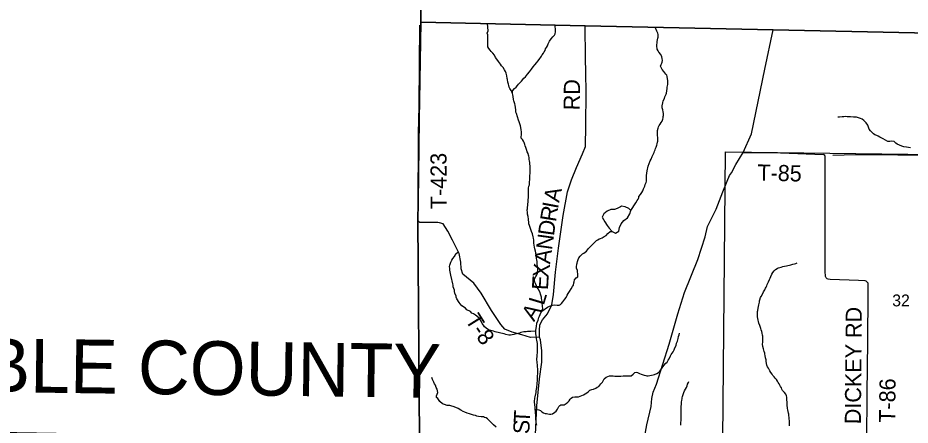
# Model space of a CAD drawing. Extents: x 1310247 to 1552180, y 377264 to 706493.
# Drawn here: x 1403286 to 1419907, y 577532 to 585113 of the extents above; entities that cross this region are included whole.
import ezdxf

# ---------------------------------------------------------------- set-up
doc = ezdxf.new("R2010")
doc.units = 0
for name, color, linetype in [('GM_X_Adjacent_County', 7, 'Continuous'), ('GM_X_Adjacent_County_Text', 7, 'Continuous'), ('GM_X_County', 7, 'Continuous'), ('GM_X_County_Road', 7, 'Continuous'), ('GM_X_Minor_River', 7, 'Continuous'), ('GM_X_Section', 7, 'Continuous'), ('GM_X_Section_Text', 7, 'Continuous'), ('GM_X_Township', 7, 'Continuous'), ('GM_X_Township_Road', 7, 'Continuous'), ('GM_X_Township_Road_Text', 7, 'Continuous'), ('GM_X_Township_ROW', 7, 'Continuous')]:
    doc.layers.add(name, color=color, linetype=linetype)

msp = doc.modelspace()

# ---------------------------------------------------------------- linework, layer by layer
at = {"layer": 'GM_X_Adjacent_County'}
for points in [[(1410839, 590333), (1410790, 585032), (1410763, 583224), (1410745, 581684), (1410739, 581332), (1410770, 577291), (1406578, 577340), (1405430, 577354), (1404739, 577362), (1397743, 577484), (1392119, 577578), (1389595, 577583), (1386826, 577631), (1384448, 577632), (1384196, 577636), (1381562, 577681), (1381211, 577687), (1380531, 577699), (1378935, 577726), (1369441, 577888), (1366932, 577954)], [(1450715, 584179), (1442866, 584339), (1440214, 584396), (1437664, 584451), (1433762, 584535), (1429424, 584629), (1427118, 584678), (1422329, 584782), (1417357, 584890), (1413856, 584966), (1410790, 585032), (1410839, 590333)]]:
    msp.add_lwpolyline(points, dxfattribs=at)
at = {"layer": 'GM_X_County'}
msp.add_lwpolyline([(1397743, 577484), (1404739, 577362), (1405430, 577354), (1406578, 577340), (1410770, 577291), (1410739, 581332), (1410745, 581684), (1410763, 583224), (1410790, 585032), (1413856, 584966), (1417357, 584890), (1422329, 584782)], dxfattribs=at)
at = {"layer": 'GM_X_County_Road'}
msp.add_lwpolyline([(1414954, 577263), (1415001, 577538), (1415084, 577881), (1415098, 578027), (1415121, 578143), (1415183, 578294), (1415416, 579040), (1415582, 579601), (1415707, 580001), (1415951, 580613), (1416086, 581037), (1416135, 581230), (1416295, 581551), (1416421, 581872), (1416501, 582075), (1416541, 582176), (1416582, 582228), (1416660, 582384), (1416795, 582609), (1416954, 582957), (1417201, 584160), (1417357, 584890)], dxfattribs=at)
at = {"layer": 'GM_X_Minor_River'}
for points in [[(1412029, 584830), (1412044, 584872), (1412037, 585007)], [(1412498, 583706), (1412503, 583752), (1412537, 583796), (1412569, 583826), (1412593, 583852), (1412615, 583881), (1412650, 583915), (1412670, 583937), (1412714, 583991), (1412742, 584018), (1412780, 584062), (1412817, 584108), (1412835, 584132), (1412855, 584158), (1412885, 584199), (1412915, 584237), (1412954, 584283), (1412974, 584305), (1412996, 584336), (1413040, 584398), (1413055, 584426), (1413079, 584458), (1413089, 584482), (1413107, 584508), (1413115, 584534), (1413135, 584563), (1413150, 584591), (1413162, 584627), (1413188, 584679), (1413218, 584721), (1413251, 584761), (1413281, 584788), (1413297, 584816), (1413301, 584850), (1413302, 584882), (1413300, 584916), (1413298, 584942), (1413292, 584980)], [(1415175, 582706), (1415187, 582744), (1415193, 582768), (1415201, 582798), (1415205, 582820), (1415210, 582848), (1415208, 582882), (1415204, 582928), (1415200, 582950), (1415201, 582976), (1415203, 583018), (1415213, 583060), (1415221, 583084), (1415233, 583108), (1415252, 583136), (1415272, 583166), (1415286, 583190), (1415300, 583228), (1415304, 583252), (1415309, 583274), (1415315, 583297), (1415315, 583330), (1415309, 583364), (1415299, 583404), (1415290, 583438), (1415290, 583478), (1415298, 583530), (1415309, 583570), (1415329, 583612), (1415339, 583644), (1415353, 583668), (1415361, 583692), (1415370, 583714), (1415376, 583752), (1415382, 583796), (1415384, 583822), (1415389, 583850), (1415391, 583874), (1415391, 583902), (1415393, 583926), (1415391, 583950), (1415389, 583976), (1415384, 584020), (1415372, 584044), (1415358, 584068), (1415319, 584115), (1415291, 584151), (1415269, 584189), (1415259, 584215), (1415270, 584245), (1415280, 584267), (1415288, 584289), (1415294, 584317), (1415286, 584357), (1415279, 584389), (1415261, 584431), (1415229, 584476), (1415212, 584498), (1415198, 584528), (1415192, 584550), (1415188, 584576), (1415190, 584610), (1415193, 584646), (1415197, 584674), (1415203, 584704), (1415209, 584732), (1415213, 584756), (1415216, 584782), (1415214, 584804), (1415208, 584830), (1415188, 584865), (1415158, 584939)], [(1412802, 581316), (1412799, 581346), (1412797, 581368), (1412791, 581416), (1412781, 581460), (1412780, 581493), (1412776, 581537), (1412778, 581559), (1412780, 581591), (1412785, 581623), (1412789, 581653), (1412791, 581681), (1412795, 581733), (1412798, 581765), (1412798, 581799), (1412796, 581859), (1412797, 581883), (1412799, 581909), (1412801, 581941), (1412807, 581979), (1412815, 582007), (1412816, 582043), (1412820, 582065), (1412822, 582089), (1412822, 582111), (1412824, 582147), (1412825, 582185), (1412827, 582211), (1412827, 582255), (1412828, 582311), (1412828, 582351), (1412822, 582394), (1412822, 582422), (1412817, 582454), (1412813, 582478), (1412809, 582514), (1412803, 582536), (1412799, 582558), (1412790, 582586), (1412776, 582622), (1412764, 582660), (1412749, 582701), (1412739, 582731), (1412731, 582753), (1412717, 582793), (1412705, 582817), (1412684, 582847), (1412664, 582872), (1412664, 582896), (1412668, 582934), (1412671, 582970), (1412667, 582994), (1412663, 583026), (1412653, 583070), (1412648, 583102), (1412622, 583180), (1412612, 583209), (1412593, 583273), (1412573, 583331), (1412564, 583359), (1412562, 583403), (1412549, 583488), (1412543, 583512), (1412525, 583570), (1412519, 583596), (1412514, 583648), (1412508, 583678), (1412498, 583706), (1412486, 583734), (1412473, 583761), (1412453, 583797), (1412439, 583825), (1412429, 583853), (1412424, 583879), (1412416, 583917), (1412408, 583963), (1412404, 583986), (1412393, 584034), (1412381, 584086), (1412369, 584116), (1412352, 584144), (1412328, 584188), (1412298, 584221), (1412279, 584253), (1412241, 584299), (1412207, 584342), (1412182, 584378), (1412162, 584416), (1412132, 584455), (1412105, 584489), (1412085, 584513), (1412059, 584543), (1412041, 584572), (1412040, 584600), (1412040, 584658), (1412038, 584686), (1412040, 584720), (1412043, 584750), (1412043, 584772), (1412041, 584800), (1412029, 584830)], [(1418909, 583262), (1418879, 583266), (1418849, 583266), (1418795, 583273), (1418733, 583273), (1418699, 583276), (1418671, 583272), (1418641, 583268), (1418591, 583267), (1418559, 583267)], [(1419915, 582691), (1419879, 582698), (1419837, 582704), (1419789, 582715), (1419753, 582727), (1419707, 582743), (1419668, 582760), (1419640, 582780), (1419608, 582810), (1419560, 582817), (1419530, 582813), (1419492, 582812), (1419447, 582838), (1419405, 582862), (1419369, 582881), (1419341, 582893), (1419313, 582911), (1419285, 582922), (1419252, 582936), (1419224, 582952), (1419168, 583009), (1419143, 583043), (1419133, 583079), (1419119, 583116), (1419090, 583160), (1419044, 583204), (1419012, 583225), (1418984, 583237), (1418946, 583253), (1418909, 583262)], [(1414704, 581529), (1414796, 581670), (1414822, 581716), (1414838, 581740), (1414852, 581766), (1414856, 581788), (1414887, 581823), (1414907, 581865), (1414929, 581893), (1414943, 581931), (1414966, 581981), (1414970, 582011), (1414992, 582047), (1414996, 582071), (1414999, 582121), (1414999, 582181), (1415003, 582225), (1415010, 582265), (1415018, 582297), (1415020, 582319), (1415030, 582353), (1415045, 582403), (1415063, 582449), (1415081, 582485), (1415103, 582530), (1415116, 582558), (1415128, 582584), (1415136, 582606), (1415148, 582632), (1415156, 582658), (1415166, 582680), (1415175, 582706)], [(1414533, 581609), (1414513, 581597), (1414450, 581564), (1414400, 581545), (1414334, 581543), (1414263, 581514), (1414204, 581465), (1414171, 581401)], [(1414219, 581318), (1414262, 581249), (1414301, 581198), (1414354, 581135), (1414417, 581105), (1414478, 581142), (1414495, 581214), (1414523, 581282), (1414572, 581341), (1414641, 581394), (1414683, 581463), (1414704, 581529), (1414667, 581566), (1414601, 581594), (1414533, 581609)], [(1414171, 581401), (1414219, 581318)], [(1412951, 577526), (1412943, 577572), (1412939, 577598), (1412936, 577636), (1412934, 577672), (1412932, 577698), (1412932, 577724), (1412930, 577748), (1412929, 577782), (1412923, 577829), (1412921, 577875), (1412916, 577905), (1412912, 577973), (1412916, 578037), (1412923, 578061), (1412939, 578139), (1412943, 578169), (1412954, 578235), (1412960, 578309), (1412967, 578371), (1412969, 578439), (1412972, 578497), (1412972, 578550), (1412965, 578646), (1412961, 578700), (1412956, 578760), (1412958, 578814), (1412967, 578902), (1412969, 578934), (1412969, 578958), (1412966, 579051), (1412954, 579115), (1412948, 579141), (1412945, 579167), (1412941, 579197), (1412937, 579237), (1412935, 579279), (1412936, 579301), (1412946, 579371), (1412956, 579431), (1412979, 579485), (1412991, 579533), (1413001, 579561), (1413018, 579593), (1413028, 579621), (1413044, 579651), (1413050, 579673), (1413064, 579703), (1413059, 579739), (1413059, 579767), (1413055, 579791), (1413051, 579825), (1413045, 579865), (1413042, 579887), (1413038, 579912), (1413030, 579952), (1413007, 580016), (1412977, 580070), (1412957, 580101), (1412946, 580125), (1412928, 580169), (1412918, 580195), (1412910, 580227), (1412912, 580249), (1412921, 580275), (1412937, 580301), (1412953, 580329), (1412965, 580357), (1412969, 580385), (1412972, 580421), (1412972, 580445), (1412970, 580469), (1412966, 580495), (1412962, 580523), (1412961, 580553), (1412957, 580581), (1412953, 580608), (1412949, 580632), (1412947, 580658), (1412942, 580694), (1412932, 580738), (1412926, 580770), (1412917, 580816), (1412911, 580848), (1412905, 580884), (1412899, 580919), (1412898, 580943), (1412896, 580973), (1412894, 581015), (1412886, 581039), (1412871, 581091), (1412853, 581135), (1412839, 581174), (1412822, 581228), (1412814, 581250), (1412806, 581278), (1412802, 581316)], [(1413044, 579651), (1413152, 579726), (1413190, 579744), (1413246, 579767), (1413282, 579771), (1413330, 579765), (1413368, 579768), (1413392, 579776), (1413416, 579798), (1413439, 579826), (1413459, 579854), (1413477, 579877), (1413499, 579911), (1413521, 579953), (1413540, 579983), (1413564, 580019), (1413592, 580071), (1413618, 580114), (1413637, 580140), (1413645, 580178), (1413649, 580200), (1413655, 580234), (1413689, 580272), (1413715, 580292), (1413716, 580348), (1413714, 580386), (1413708, 580412), (1413695, 580452), (1413693, 580478), (1413697, 580526), (1413703, 580550), (1413712, 580576), (1413726, 580618), (1413734, 580646), (1413760, 580676), (1413782, 580698), (1413804, 580718), (1413828, 580734), (1413853, 580751), (1413877, 580773), (1413899, 580797), (1413919, 580821), (1413945, 580849), (1414009, 580912), (1414040, 580942), (1414066, 580966), (1414088, 580982), (1414114, 580999), (1414138, 581007), (1414168, 581019), (1414208, 581045), (1414242, 581064), (1414278, 581102), (1414319, 581134), (1414354, 581135)], [(1412935, 579279), (1412844, 579278), (1412818, 579276), (1412780, 579273), (1412756, 579271), (1412710, 579267), (1412656, 579256), (1412628, 579246), (1412568, 579229), (1412524, 579217), (1412464, 579210), (1412430, 579210), (1412376, 579218), (1412348, 579229), (1412282, 579247), (1412258, 579250), (1412177, 579266), (1412149, 579279), (1412095, 579291), (1412067, 579303), (1412033, 579320), (1411976, 579364), (1411960, 579391), (1411934, 579423), (1411914, 579465), (1411887, 579518), (1411839, 579560), (1411813, 579578), (1411772, 579605), (1411744, 579619), (1411718, 579645), (1411652, 579680), (1411625, 579708), (1411559, 579753), (1411523, 579789), (1411508, 579814), (1411466, 579884), (1411454, 579912), (1411451, 579934), (1411427, 579991), (1411421, 580019), (1411419, 580045), (1411398, 580109), (1411392, 580137), (1411390, 580161), (1411377, 580218), (1411371, 580246), (1411354, 580324), (1411346, 580356), (1411332, 580416), (1411331, 580446), (1411327, 580487), (1411331, 580511), (1411349, 580566), (1411372, 580606), (1411390, 580632), (1411418, 580670), (1411434, 580692), (1411440, 580714), (1411489, 580759)], [(1417629, 577815), (1417625, 577841), (1417620, 577863), (1417616, 577893), (1417614, 577935), (1417614, 577967), (1417613, 577997), (1417613, 578021), (1417609, 578053), (1417607, 578077), (1417593, 578107), (1417564, 578140), (1417532, 578178), (1417518, 578202), (1417512, 578224), (1417493, 578251), (1417467, 578301), (1417449, 578329), (1417437, 578353), (1417416, 578384), (1417396, 578406), (1417372, 578430), (1417352, 578456), (1417336, 578479), (1417315, 578511), (1417291, 578543), (1417269, 578591), (1417252, 578618), (1417238, 578650), (1417234, 578680), (1417224, 578726), (1417225, 578748), (1417215, 578784), (1417207, 578828), (1417201, 578851), (1417198, 578875), (1417190, 578903), (1417182, 578929), (1417176, 578955), (1417164, 578999), (1417159, 579037), (1417161, 579079), (1417161, 579101), (1417163, 579133), (1417166, 579155), (1417164, 579186), (1417160, 579210), (1417152, 579242), (1417143, 579278), (1417135, 579308), (1417127, 579330), (1417119, 579352), (1417105, 579384), (1417090, 579431), (1417082, 579459), (1417074, 579485), (1417063, 579551), (1417061, 579589), (1417061, 579617), (1417063, 579645), (1417067, 579667), (1417076, 579709), (1417082, 579741), (1417088, 579771), (1417092, 579797), (1417099, 579819), (1417103, 579843), (1417109, 579867), (1417119, 579905), (1417135, 579927), (1417154, 579969), (1417178, 580013), (1417198, 580053), (1417210, 580079), (1417224, 580103), (1417235, 580125), (1417245, 580151), (1417257, 580176), (1417267, 580200), (1417287, 580242), (1417299, 580270), (1417312, 580296), (1417332, 580340), (1417352, 580376), (1417372, 580404), (1417398, 580428), (1417429, 580449), (1417451, 580459), (1417477, 580469), (1417503, 580475), (1417537, 580484), (1417569, 580490), (1417607, 580500), (1417687, 580519), (1417723, 580529), (1417753, 580534), (1417779, 580544), (1417801, 580554)], [(1412923, 577829), (1412993, 577818), (1413021, 577804), (1413044, 577781), (1413078, 577763), (1413110, 577751), (1413134, 577746), (1413158, 577740), (1413190, 577734), (1413212, 577736), (1413246, 577745), (1413290, 577775), (1413312, 577795), (1413340, 577831), (1413352, 577857), (1413365, 577879), (1413379, 577900), (1413401, 577910), (1413433, 577912), (1413465, 577912), (1413501, 577933), (1413529, 577959), (1413553, 577985), (1413575, 578015), (1413591, 578037), (1413615, 578055), (1413659, 578058), (1413703, 578060), (1413729, 578059), (1413761, 578073), (1413823, 578099), (1413856, 578116), (1413882, 578132), (1413914, 578160), (1413942, 578184), (1413976, 578193), (1414012, 578203), (1414052, 578221), (1414080, 578237), (1414106, 578254), (1414130, 578274), (1414148, 578304), (1414175, 578334), (1414195, 578372), (1414209, 578396), (1414247, 578423), (1414277, 578437), (1414307, 578447), (1414353, 578450), (1414377, 578450), (1414409, 578446), (1414453, 578442), (1414517, 578443), (1414561, 578447), (1414593, 578450), (1414619, 578452), (1414645, 578452), (1414671, 578447), (1414713, 578451), (1414747, 578483), (1414777, 578511), (1414803, 578518), (1414827, 578512), (1414865, 578496), (1414894, 578483), (1414918, 578475), (1414952, 578463), (1414982, 578457), (1415004, 578452), (1415030, 578452), (1415090, 578460), (1415118, 578467), (1415144, 578475), (1415186, 578493), (1415222, 578512), (1415246, 578534), (1415264, 578560), (1415285, 578596), (1415319, 578640), (1415357, 578686), (1415379, 578707), (1415400, 578743), (1415416, 578767), (1415444, 578823), (1415458, 578847), (1415490, 578899), (1415511, 578933), (1415527, 578972), (1415547, 579016), (1415554, 579056), (1415572, 579098), (1415584, 579142), (1415594, 579184), (1415607, 579216), (1415613, 579246)], [(1411834, 577702), (1411810, 577711), (1411772, 577719), (1411738, 577729), (1411702, 577744), (1411653, 577758), (1411613, 577771), (1411583, 577787), (1411541, 577813), (1411491, 577840), (1411444, 577860), (1411394, 577877), (1411368, 577885), (1411332, 577895), (1411282, 577900), (1411234, 577914), (1411197, 577931), (1411145, 577975), (1411107, 578028), (1411086, 578044), (1411084, 578076), (1411098, 578106), (1411110, 578142), (1411095, 578200), (1411079, 578235), (1411065, 578279), (1411049, 578303), (1411038, 578333), (1411012, 578382), (1410998, 578420)], [(1415634, 577531), (1415635, 577575), (1415639, 577627), (1415641, 577657), (1415642, 577691), (1415643, 577885), (1415647, 577919), (1415651, 577963), (1415656, 577995), (1415660, 578019), (1415662, 578043), (1415668, 578065), (1415678, 578101), (1415691, 578137), (1415707, 578173), (1415721, 578203), (1415739, 578235), (1415753, 578267), (1415762, 578297), (1415776, 578325), (1415782, 578347)], [(1417657, 577520), (1417659, 577542), (1417659, 577580), (1417660, 577614), (1417656, 577652), (1417652, 577674), (1417650, 577712), (1417647, 577736), (1417641, 577758), (1417637, 577786), (1417629, 577815)], [(1412198, 577493), (1412146, 577541), (1412114, 577572), (1412087, 577598), (1412067, 577620), (1412035, 577648), (1412011, 577669), (1411981, 577675), (1411958, 577685), (1411914, 577688), (1411868, 577696), (1411834, 577702)]]:
    msp.add_lwpolyline(points, dxfattribs=at)
at = {"layer": 'GM_X_Section'}
msp.add_lwpolyline([(1416468, 582617), (1421808, 582550), (1421760, 577243), (1421388, 577247), (1416421, 577270)], close=True, dxfattribs=at)
at = {"layer": 'GM_X_Township'}
msp.add_lwpolyline([(1410625, 566705), (1410638, 566802), (1410642, 567639), (1410645, 568366), (1410661, 571905), (1410770, 577291), (1410739, 581332), (1410745, 581684), (1410763, 583224), (1410790, 585032), (1413856, 584966), (1417357, 584890), (1422329, 584782)], dxfattribs=at)
at = {"layer": 'GM_X_Township_Road'}
for points in [[(1410755, 581320), (1410752, 581324), (1410749, 581329), (1410746, 581333), (1410744, 581338), (1410742, 581343), (1410741, 581349), (1410741, 581356), (1410740, 581365), (1410742, 581503), (1410743, 581684), (1410745, 581916), (1410749, 582563), (1410752, 582953), (1410758, 583222), (1410763, 583469), (1410769, 584243), (1410777, 584979)], [(1412915, 577087), (1412954, 577894), (1413006, 578394), (1413045, 578702), (1413045, 578915), (1413020, 579120), (1413003, 579172), (1413003, 579293), (1413012, 579402), (1413059, 579495), (1413150, 579607), (1413235, 579773), (1413266, 579961), (1413300, 580381), (1413357, 580825), (1413446, 581433), (1413526, 581872), (1413599, 582099), (1413691, 582329), (1413805, 582585), (1413859, 582716), (1413866, 583109), (1413873, 583732), (1413865, 584092), (1413861, 584369), (1413856, 584966)], [(1416795, 582609), (1417328, 582604), (1418296, 582569)], [(1419101, 577232), (1419108, 578125), (1419121, 579090), (1419125, 579977), (1419128, 580142), (1419125, 580174), (1419102, 580201), (1419089, 580211), (1419068, 580218), (1418948, 580227), (1418418, 580246), (1418378, 580247), (1418359, 580258), (1418342, 580276), (1418333, 580298), (1418330, 580333), (1418327, 580367), (1418327, 581665), (1418325, 582530), (1418315, 582553), (1418296, 582569)], [(1413003, 579172), (1412835, 579164), (1412672, 579215), (1412493, 579263), (1412358, 579316), (1412280, 579404), (1412109, 579668), (1411918, 579989), (1411778, 580177), (1411577, 580343), (1411545, 580444), (1411536, 580567), (1411507, 580730), (1411381, 580975), (1411294, 581141), (1411209, 581277), (1411139, 581300), (1411107, 581303), (1410792, 581303), (1410773, 581307), (1410755, 581320)]]:
    msp.add_lwpolyline(points, dxfattribs=at)
at = {"layer": 'GM_X_Township_ROW'}
msp.add_lwpolyline([(1418470, 582560), (1418891, 582568), (1420458, 582557), (1421105, 582557), (1421431, 582596), (1421546, 582599)], dxfattribs=at)

# ---------------------------------------------------------------- texts
at = {"layer": 'GM_X_Adjacent_County_Text'}
msp.add_text('PREBLE COUNTY', height=1000, rotation=359.2426, dxfattribs=at).set_placement((1399869, 578188))
at = {"layer": 'GM_X_Section_Text'}
msp.add_text('32', height=221, rotation=0, dxfattribs=at).set_placement((1419573, 579743))
at = {"layer": 'GM_X_Township_Road_Text'}
for s, rotation, p in [('RD', 89.5263, (1413753, 583392)), ('T-423', 90.2732, (1411276, 581553)), ('T-85', 358.603, (1417060, 582086)), ('A', 77.9538, (1413368, 581665)), ('R', 80.9842, (1413308, 581305)), ('I', 79.4379, (1413346, 581546)), ('D', 82.0572, (1413271, 581045)), ('N', 82.1398, (1413235, 580783)), ('A', 82.2555, (1413200, 580522)), ('X', 83.8446, (1413172, 580261)), ('E', 86.8454, (1413160, 580042)), ('L', 73.274, (1413082, 579750)), ('A', 57.3471, (1412901, 579446)), ('T', 301.9663, (1411611, 579489)), ('DICKEY RD', 89.4915, (1418989, 577548)), ('-', 302.848, (1411733, 579295)), ('8', 306.8379, (1411813, 579172)), ('T-86', 89.2924, (1419627, 577576)), ('T', 87.1575, (1412821, 577561)), ('S', 87.167, (1412811, 577359))]:
    msp.add_text(s, height=300, rotation=rotation, dxfattribs=at).set_placement(p)

doc.saveas('drawing.dxf')
